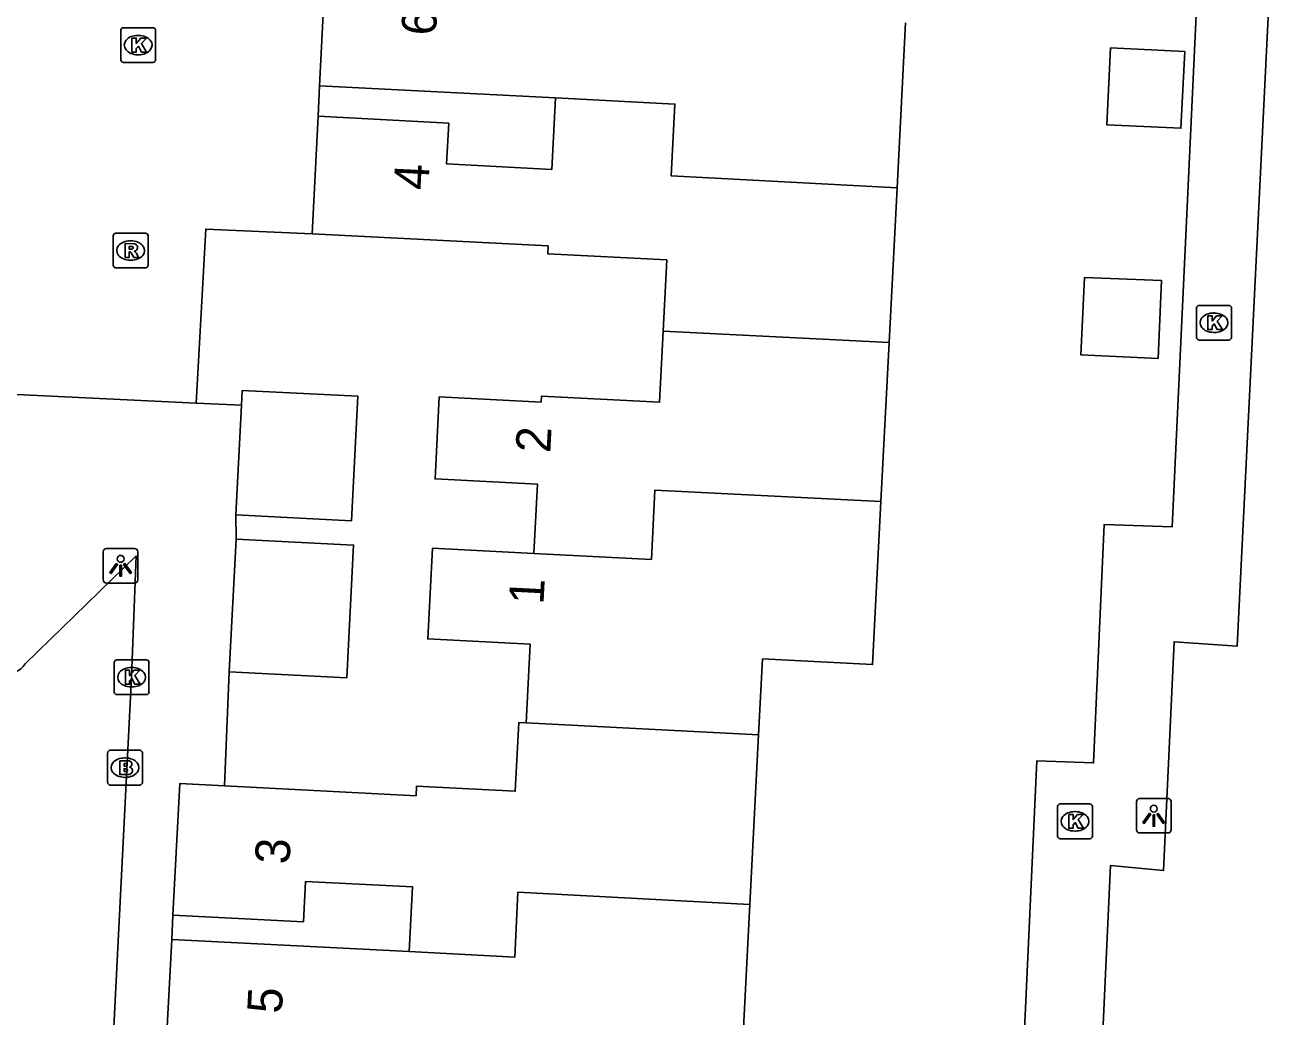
# Model space of a CAD drawing. Extents: x 162990 to 165007, y 383433 to 384336.
# Drawn here: x 164458.56 to 164494.95, y 383764.39 to 383792.95 of the extents above; entities that cross this region are included whole.
import ezdxf

# ---------------------------------------------------------------- set-up
doc = ezdxf.new("R2010")
doc.units = 0
for name, color, linetype in [('IMGEO_Brandkraan', 7, 'Continuous'), ('IMGEO_Kolk', 7, 'Continuous'), ('IMGEO_Lichtpunt', 7, 'Continuous'), ('IMGEO_Muur', 7, 'Continuous'), ('IMGEO_Pand', 7, 'Continuous'), ('IMGEO_Pand_nummerreeks', 7, 'Continuous'), ('IMGEO_Rioolput', 7, 'Continuous'), ('IMGEO_Voetpad_open', 7, 'Continuous')]:
    doc.layers.add(name, color=color, linetype=linetype)

msp = doc.modelspace()

# ---------------------------------------------------------------- linework, layer by layer
at = {"layer": 'IMGEO_Brandkraan'}
for p, q in [((164460.936, 383771.143), (164460.936, 383771.995)), ((164461.011, 383772.069), (164461.863, 383772.069)), ((164461.937, 383771.995), (164461.937, 383771.143)), ((164461.424, 383771.849), (164461.449, 383771.849)), ((164461.447, 383771.289), (164461.422, 383771.289)), ((164461.863, 383771.069), (164461.011, 383771.069))]:
    msp.add_line(p, q, dxfattribs=at)
for points in [[(164460.936, 383771.143), (164460.936, 383771.995)], [(164461.011, 383772.069), (164461.863, 383772.069)], [(164461.937, 383771.995), (164461.937, 383771.143)], [(164461.284, 383771.769), (164461.284, 383771.369), (164461.497, 383771.369)], [(164461.515, 383771.769), (164461.284, 383771.769)], [(164461.463, 383771.688), (164461.409, 383771.688), (164461.409, 383771.612)], [(164461.409, 383771.612), (164461.462, 383771.612)], [(164461.471, 383771.536), (164461.409, 383771.536), (164461.409, 383771.455)], [(164461.409, 383771.455), (164461.471, 383771.455)], [(164461.863, 383771.069), (164461.011, 383771.069)]]:
    msp.add_lwpolyline(points, dxfattribs=at)
for centre, radius, start, end in [((164461.013, 383771.993), 0.0765, 91.552, 178.448), ((164461.013, 383771.993), 0.0765, 91.552, 178.448), ((164461.861, 383771.993), 0.0765, 1.552, 88.448), ((164461.861, 383771.993), 0.0765, 1.552, 88.448), ((164461.464, 383771.65), 0.0379, 267.8285, 90.9355), ((164461.472, 383771.495), 0.0404, 269.8759, 90.5077), ((164461.519, 383771.624), 0.145, 59.4692, 91.5367), ((164461.544, 383771.671), 0.0922, 285.5137, 58.1501), ((164461.549, 383771.479), 0.105, 301.3115, 78.989), ((164461.503, 383771.62), 0.251, 268.6676, 293.5347), ((164461.013, 383771.145), 0.0765, 181.552, 268.448), ((164461.013, 383771.145), 0.0765, 181.552, 268.448), ((164461.861, 383771.145), 0.0765, 271.552, 358.448), ((164461.861, 383771.145), 0.0765, 271.552, 358.448)]:
    msp.add_arc(centre, radius, start, end, dxfattribs=at)
for centre, major_axis, ratio, start_param, end_param in [((164461.423, 383771.569), (-0.387, 0.002), 0.722429, 4.712389, 7.853982), ((164461.448, 383771.569), (-0.39, 0.002), 0.717154, 1.570796, 4.712389)]:
    msp.add_ellipse(centre, major_axis=major_axis, ratio=ratio, start_param=start_param, end_param=end_param, dxfattribs=at)
at = {"layer": 'IMGEO_Kolk'}
for p, q in [((164461.315, 383791.957), (164461.315, 383792.809)), ((164461.39, 383792.883), (164462.242, 383792.883)), ((164461.803, 383792.663), (164461.828, 383792.663)), ((164462.316, 383792.809), (164462.316, 383791.957)), ((164461.826, 383792.103), (164461.801, 383792.103)), ((164462.242, 383791.883), (164461.39, 383791.883)), ((164492.32, 383783.959), (164492.32, 383784.811)), ((164492.395, 383784.885), (164493.247, 383784.885)), ((164492.808, 383784.665), (164492.833, 383784.665)), ((164493.321, 383784.811), (164493.321, 383783.959)), ((164492.831, 383784.105), (164492.806, 383784.105)), ((164493.247, 383783.885), (164492.395, 383783.885)), ((164461.126, 383773.747), (164461.126, 383774.599)), ((164461.201, 383774.673), (164462.053, 383774.673)), ((164461.614, 383774.453), (164461.639, 383774.453)), ((164462.127, 383774.599), (164462.127, 383773.747)), ((164461.637, 383773.893), (164461.612, 383773.893)), ((164462.053, 383773.673), (164461.201, 383773.673)), ((164488.314, 383769.596), (164488.314, 383770.448)), ((164488.389, 383770.522), (164489.241, 383770.522)), ((164489.315, 383770.448), (164489.315, 383769.596)), ((164488.802, 383770.302), (164488.827, 383770.302)), ((164488.825, 383769.742), (164488.8, 383769.742)), ((164489.241, 383769.522), (164488.389, 383769.522))]:
    msp.add_line(p, q, dxfattribs=at)
for points in [[(164461.315, 383791.957), (164461.315, 383792.809)], [(164461.39, 383792.883), (164462.242, 383792.883)], [(164462.316, 383792.809), (164462.316, 383791.957)], [(164461.636, 383792.583), (164461.759, 383792.583), (164461.759, 383792.432), (164461.889, 383792.583), (164462.053, 383792.583), (164461.907, 383792.432), (164462.06, 383792.183), (164461.908, 383792.183), (164461.823, 383792.347), (164461.759, 383792.28), (164461.759, 383792.183), (164461.636, 383792.183), (164461.636, 383792.583)], [(164462.242, 383791.883), (164461.39, 383791.883)], [(164492.32, 383783.959), (164492.32, 383784.811)], [(164492.395, 383784.885), (164493.247, 383784.885)], [(164493.321, 383784.811), (164493.321, 383783.959)], [(164492.641, 383784.585), (164492.764, 383784.585), (164492.764, 383784.434), (164492.894, 383784.585), (164493.058, 383784.585), (164492.912, 383784.434), (164493.065, 383784.185), (164492.913, 383784.185), (164492.828, 383784.349), (164492.764, 383784.282), (164492.764, 383784.185), (164492.641, 383784.185), (164492.641, 383784.585)], [(164493.247, 383783.885), (164492.395, 383783.885)], [(164461.126, 383773.747), (164461.126, 383774.599)], [(164461.201, 383774.673), (164462.053, 383774.673)], [(164462.127, 383774.599), (164462.127, 383773.747)], [(164461.447, 383774.373), (164461.57, 383774.373), (164461.57, 383774.222), (164461.7, 383774.373), (164461.864, 383774.373), (164461.718, 383774.222), (164461.871, 383773.973), (164461.719, 383773.973), (164461.634, 383774.137), (164461.57, 383774.07), (164461.57, 383773.973), (164461.447, 383773.973), (164461.447, 383774.373)], [(164462.053, 383773.673), (164461.201, 383773.673)], [(164488.314, 383769.596), (164488.314, 383770.448)], [(164488.389, 383770.522), (164489.241, 383770.522)], [(164489.315, 383770.448), (164489.315, 383769.596)], [(164488.635, 383770.222), (164488.758, 383770.222), (164488.758, 383770.071), (164488.888, 383770.222), (164489.052, 383770.222), (164488.906, 383770.071), (164489.059, 383769.822), (164488.907, 383769.822), (164488.822, 383769.986), (164488.758, 383769.919), (164488.758, 383769.822), (164488.635, 383769.822), (164488.635, 383770.222)], [(164489.241, 383769.522), (164488.389, 383769.522)]]:
    msp.add_lwpolyline(points, dxfattribs=at)
for centre, start, end in [((164461.392, 383792.807), 91.552, 178.448), ((164461.392, 383792.807), 91.552, 178.448), ((164462.24, 383792.807), 1.552, 88.448), ((164462.24, 383792.807), 1.552, 88.448), ((164461.392, 383791.959), 181.552, 268.448), ((164461.392, 383791.959), 181.552, 268.448), ((164462.24, 383791.959), 271.552, 358.448), ((164462.24, 383791.959), 271.552, 358.448), ((164492.397, 383784.809), 91.552, 178.448), ((164492.397, 383784.809), 91.552, 178.448), ((164493.245, 383784.809), 1.552, 88.448), ((164493.245, 383784.809), 1.552, 88.448), ((164492.397, 383783.961), 181.552, 268.448), ((164492.397, 383783.961), 181.552, 268.448), ((164493.245, 383783.961), 271.552, 358.448), ((164493.245, 383783.961), 271.552, 358.448), ((164461.203, 383774.597), 91.552, 178.448), ((164461.203, 383774.597), 91.552, 178.448), ((164462.051, 383774.597), 1.552, 88.448), ((164462.051, 383774.597), 1.552, 88.448), ((164461.203, 383773.749), 181.552, 268.448), ((164461.203, 383773.749), 181.552, 268.448), ((164462.051, 383773.749), 271.552, 358.448), ((164462.051, 383773.749), 271.552, 358.448), ((164488.391, 383770.446), 91.552, 178.448), ((164488.391, 383770.446), 91.552, 178.448), ((164489.239, 383770.446), 1.552, 88.448), ((164489.239, 383770.446), 1.552, 88.448), ((164488.391, 383769.598), 181.552, 268.448), ((164488.391, 383769.598), 181.552, 268.448), ((164489.239, 383769.598), 271.552, 358.448), ((164489.239, 383769.598), 271.552, 358.448)]:
    msp.add_arc(centre, 0.0765, start, end, dxfattribs=at)
for centre, major_axis, ratio, start_param, end_param in [((164461.802, 383792.383), (-0.387, 0.002), 0.722429, 4.712389, 7.853982), ((164461.827, 383792.383), (-0.39, 0.002), 0.717154, 1.570796, 4.712389), ((164492.807, 383784.385), (-0.387, 0.002), 0.722429, 4.712389, 7.853982), ((164492.832, 383784.385), (-0.39, 0.002), 0.717154, 1.570796, 4.712389), ((164461.613, 383774.173), (-0.387, 0.002), 0.722429, 4.712389, 7.853982), ((164461.638, 383774.173), (-0.39, 0.002), 0.717154, 1.570796, 4.712389), ((164488.801, 383770.022), (-0.387, 0.002), 0.722429, 4.712389, 7.853982), ((164488.826, 383770.022), (-0.39, 0.002), 0.717154, 1.570796, 4.712389)]:
    msp.add_ellipse(centre, major_axis=major_axis, ratio=ratio, start_param=start_param, end_param=end_param, dxfattribs=at)
at = {"layer": 'IMGEO_Lichtpunt'}
for p, q in [((164460.811, 383777.786), (164460.811, 383776.979)), ((164460.811, 383777.786), (164460.811, 383776.979)), ((164461.713, 383777.881), (164460.905, 383777.881)), ((164461.713, 383777.881), (164460.905, 383777.881)), ((164461.807, 383776.979), (164461.807, 383777.786)), ((164461.807, 383776.979), (164461.807, 383777.786)), ((164460.905, 383776.885), (164461.713, 383776.885)), ((164460.905, 383776.885), (164461.713, 383776.885)), ((164490.587, 383770.589), (164490.587, 383769.782)), ((164490.587, 383770.589), (164490.587, 383769.782)), ((164491.489, 383770.684), (164490.681, 383770.684)), ((164491.489, 383770.684), (164490.681, 383770.684)), ((164491.583, 383769.782), (164491.583, 383770.589)), ((164491.583, 383769.782), (164491.583, 383770.589)), ((164490.681, 383769.688), (164491.489, 383769.688)), ((164490.681, 383769.688), (164491.489, 383769.688))]:
    msp.add_line(p, q, dxfattribs=at)
for points in [[(164461.185, 383777.45), (164461.224, 383777.422), (164461.036, 383777.16), (164460.998, 383777.187), (164461.185, 383777.45)], [(164461.287, 383777.402), (164461.334, 383777.402), (164461.334, 383777.08), (164461.287, 383777.08), (164461.287, 383777.402)], [(164461.397, 383777.422), (164461.435, 383777.449), (164461.622, 383777.187), (164461.583, 383777.159), (164461.397, 383777.422)], [(164490.961, 383770.253), (164491, 383770.225), (164490.812, 383769.963), (164490.774, 383769.99), (164490.961, 383770.253)], [(164491.063, 383770.205), (164491.11, 383770.205), (164491.11, 383769.883), (164491.063, 383769.883), (164491.063, 383770.205)], [(164491.173, 383770.225), (164491.211, 383770.252), (164491.398, 383769.99), (164491.359, 383769.962), (164491.173, 383770.225)]]:
    msp.add_lwpolyline(points, dxfattribs=at)
for centre in [(164461.31, 383777.584), (164491.086, 383770.387)]:
    msp.add_circle(centre, 0.0994, dxfattribs=at)
for centre, start, end in [((164460.905, 383777.786), 90, 180), ((164460.905, 383777.786), 90, 180), ((164461.713, 383777.786), 0, 90), ((164461.713, 383777.786), 0, 90), ((164460.905, 383776.979), 180, 270), ((164460.905, 383776.979), 180, 270), ((164461.713, 383776.979), 270, 0), ((164461.713, 383776.979), 270, 360), ((164490.681, 383770.589), 90, 180), ((164490.681, 383770.589), 90, 180), ((164491.489, 383770.589), 0, 90), ((164491.489, 383770.589), 0, 90), ((164490.681, 383769.782), 180, 270), ((164490.681, 383769.782), 180, 270), ((164491.489, 383769.782), 270, 0), ((164491.489, 383769.782), 270, 360)]:
    msp.add_arc(centre, 0.0946, start, end, dxfattribs=at)
at = {"layer": 'IMGEO_Muur'}
msp.add_lwpolyline([(164487.711, 383771.764), (164486.682, 383749.35)], dxfattribs=at)
at = {"layer": 'IMGEO_Pand'}
for points in [[(164467.037, 383791.21), (164467.231, 383794.964)], [(164483.687, 383788.274), (164483.931, 383793.023)], [(164491.976, 383792.199), (164489.837, 383792.299), (164489.733, 383790.085), (164491.869, 383789.985), (164491.976, 383792.199)], [(164467.037, 383791.21), (164473.841, 383790.86)], [(164473.841, 383790.86), (164473.736, 383788.802), (164470.705, 383788.958), (164470.765, 383790.133), (164467.002, 383790.331)], [(164473.841, 383790.86), (164477.282, 383790.683), (164477.175, 383788.618), (164483.687, 383788.274)], [(164466.83, 383786.943), (164467.002, 383790.331)], [(164483.457, 383783.811), (164483.687, 383788.274)], [(164466.83, 383786.943), (164473.629, 383786.595), (164473.617, 383786.372), (164477.051, 383786.195), (164476.946, 383784.145)], [(164489.086, 383785.688), (164488.982, 383783.462), (164491.207, 383783.358), (164491.312, 383785.598), (164491.308, 383785.598), (164489.086, 383785.688)], [(164476.946, 383784.145), (164476.84, 383782.094), (164473.435, 383782.27), (164473.426, 383782.098), (164470.492, 383782.249), (164470.37, 383779.887), (164473.323, 383779.735), (164473.22, 383777.74)], [(164483.457, 383783.811), (164476.946, 383784.145)], [(164483.222, 383779.233), (164483.457, 383783.811)], [(164464.63, 383778.854), (164467.963, 383778.682), (164468.147, 383782.265), (164464.814, 383782.437), (164464.792, 383782.012)], [(164464.63, 383778.854), (164464.792, 383782.012)], [(164483.222, 383779.233), (164476.709, 383779.563), (164476.606, 383777.566), (164473.22, 383777.74)], [(164479.697, 383772.516), (164479.81, 383774.701), (164482.98, 383774.538), (164483.222, 383779.233)], [(164464.441, 383774.329), (164467.825, 383774.155), (164468.022, 383777.98), (164464.637, 383778.154)], [(164464.441, 383774.329), (164464.637, 383778.154)], [(164473.22, 383777.74), (164470.296, 383777.889), (164470.162, 383775.276), (164473.117, 383775.124), (164473.001, 383772.861)], [(164473.001, 383772.861), (164472.787, 383772.872), (164472.685, 383770.891), (164469.838, 383771.037), (164469.824, 383770.758), (164464.305, 383771.042)], [(164473.001, 383772.861), (164479.697, 383772.516)], [(164479.446, 383767.631), (164479.697, 383772.516)], [(164462.817, 383767.319), (164463.012, 383771.109), (164464.305, 383771.042)], [(164462.817, 383767.319), (164466.58, 383767.125), (164466.64, 383768.293), (164469.725, 383768.134), (164469.629, 383766.271)], [(164469.629, 383766.271), (164472.674, 383766.112), (164472.756, 383767.978), (164479.446, 383767.631)], [(164475.965, 383761.414), (164476.071, 383763.475), (164479.223, 383763.313), (164479.446, 383767.631)], [(164462.605, 383763.208), (164462.781, 383766.623)], [(164469.629, 383766.271), (164462.781, 383766.623)]]:
    msp.add_lwpolyline(points, dxfattribs=at)
at = {"layer": 'IMGEO_Rioolput'}
for p, q in [((164461.099, 383786.038), (164461.099, 383786.89)), ((164461.174, 383786.964), (164462.026, 383786.964)), ((164462.1, 383786.89), (164462.1, 383786.038)), ((164461.587, 383786.744), (164461.612, 383786.744)), ((164461.61, 383786.184), (164461.585, 383786.184)), ((164462.026, 383785.964), (164461.174, 383785.964))]:
    msp.add_line(p, q, dxfattribs=at)
for points in [[(164461.099, 383786.038), (164461.099, 383786.89)], [(164461.174, 383786.964), (164462.026, 383786.964)], [(164462.1, 383786.89), (164462.1, 383786.038)], [(164461.688, 383786.662), (164461.436, 383786.664), (164461.436, 383786.264)], [(164461.614, 383786.583), (164461.56, 383786.583), (164461.56, 383786.502)], [(164461.56, 383786.502), (164461.612, 383786.502)], [(164461.436, 383786.264), (164461.56, 383786.264), (164461.56, 383786.426), (164461.571, 383786.426)], [(164461.618, 383786.397), (164461.689, 383786.264), (164461.829, 383786.264), (164461.764, 383786.39)], [(164462.026, 383785.964), (164461.174, 383785.964)]]:
    msp.add_lwpolyline(points, dxfattribs=at)
for centre, radius, start, end in [((164461.176, 383786.888), 0.0765, 91.552, 178.448), ((164461.176, 383786.888), 0.0765, 91.552, 178.448), ((164462.024, 383786.888), 0.0765, 1.552, 88.448), ((164462.024, 383786.888), 0.0765, 1.552, 88.448), ((164461.596, 383786.691), 0.19, 274.7715, 282.9687), ((164461.62, 383786.487), 0.0964, 77.0061, 93.1865), ((164461.634, 383786.544), 0.0378, 276.6634, 79.6772), ((164461.687, 383786.552), 0.109, 350.3612, 89.416), ((164461.685, 383786.552), 0.112, 277.5842, 350.9817), ((164461.669, 383786.337), 0.108, 29.5134, 73.7905), ((164461.57, 383786.373), 0.0533, 26.0293, 88.6989), ((164461.176, 383786.04), 0.0765, 181.552, 268.448), ((164461.176, 383786.04), 0.0765, 181.552, 268.448), ((164462.024, 383786.04), 0.0765, 271.552, 358.448), ((164462.024, 383786.04), 0.0765, 271.552, 358.448)]:
    msp.add_arc(centre, radius, start, end, dxfattribs=at)
for centre, major_axis, ratio, start_param, end_param in [((164461.586, 383786.464), (-0.387, 0.002), 0.722429, 4.712389, 7.853982), ((164461.611, 383786.464), (-0.39, 0.002), 0.717154, 1.570796, 4.712389)]:
    msp.add_ellipse(centre, major_axis=major_axis, ratio=ratio, start_param=start_param, end_param=end_param, dxfattribs=at)
at = {"layer": 'IMGEO_Voetpad_open'}
for points in [[(164490.47, 383821.493), (164489.689, 383804.263), (164492.818, 383804.115), (164491.616, 383778.506), (164489.656, 383778.574), (164489.35, 383771.704), (164487.711, 383771.764), (164486.682, 383749.35)], [(164488.667, 383743.403), (164488.973, 383750), (164489.842, 383768.755), (164491.362, 383768.605), (164491.668, 383775.196), (164493.488, 383775.067), (164494.946, 383804.692), (164491.994, 383809.075)], [(164467.002, 383790.331), (164467.037, 383791.21)], [(164463.485, 383782.07), (164463.762, 383787.08), (164466.83, 383786.943)], [(164457.717, 383782.349), (164463.485, 383782.07)], [(164464.792, 383782.012), (164463.485, 383782.07)], [(164464.637, 383778.154), (164464.63, 383778.854)], [(164460.468, 383751.172), (164460.778, 383757.435), (164461.626, 383774.173), (164461.753, 383777.67), (164458.561, 383774.555)], [(164464.305, 383771.042), (164464.441, 383774.329)], [(164462.781, 383766.623), (164462.817, 383767.319)]]:
    msp.add_lwpolyline(points, dxfattribs=at)
msp.add_arc((164458.084, 383774.855), 0.563, 178.7586, 327.843, dxfattribs=at)

# ---------------------------------------------------------------- texts
at = {"layer": 'IMGEO_Pand_nummerreeks'}
for s, rotation, p in [('6', 87.0417, (164470.395, 383792.643)), ('4', 87.0937, (164470.177, 383788.196)), ('2', 87.0432, (164473.692, 383780.622)), ('1', 87.0643, (164473.496, 383776.254)), ('3', 87.0547, (164466.176, 383768.771)), ('5', 87.0497, (164465.954, 383764.472))]:
    msp.add_text(s, height=1, rotation=rotation, dxfattribs=at).set_placement(p)

doc.saveas('drawing.dxf')
